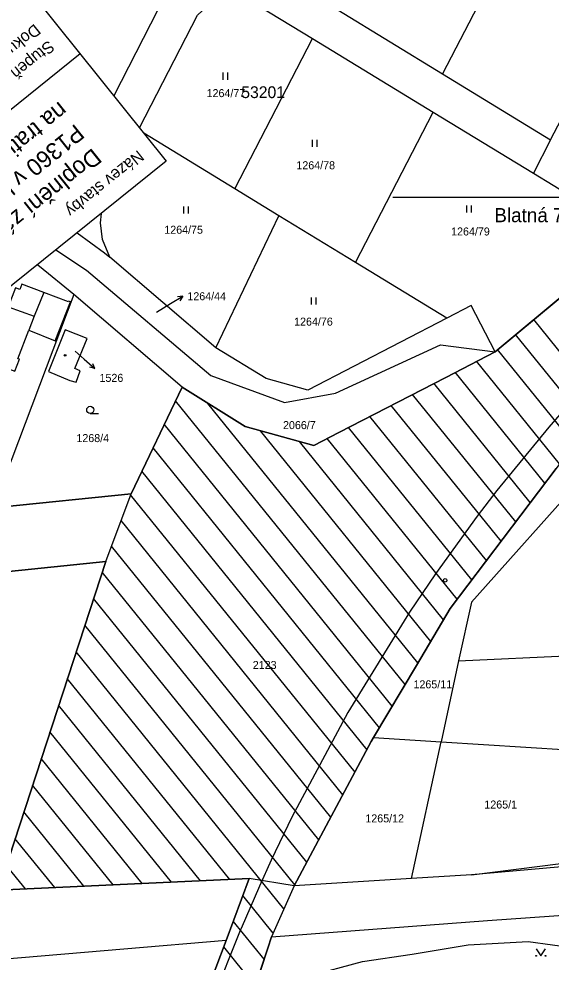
# Model space of a CAD drawing. Extents: x -794765 to -785424, y -1118958 to -1108731.
# Drawn here: x -792638.4 to -792525.3, y -1110162.4 to -1109962.1 of the extents above; entities that cross this region are included whole.
import ezdxf

# ---------------------------------------------------------------- set-up
doc = ezdxf.new("R2010")
doc.units = 0
for name, color, linetype in [('Level 66', 7, 'Continuous'), ('Level 74', 7, 'Continuous'), ('Level 75', 7, 'Continuous'), ('Level 76', 7, 'Continuous'), ('Level 77', 7, 'Continuous'), ('Level 78', 7, 'Continuous'), ('Level 79', 7, 'Continuous'), ('Level 80', 7, 'Continuous'), ('Level 81', 7, 'Continuous'), ('Vrstva 1', 7, 'Continuous'), ('Vrstva 53', 7, 'Continuous'), ('Vrstva 62', 7, 'Continuous')]:
    doc.layers.add(name, color=color, linetype=linetype)

msp = doc.modelspace()

# ---------------------------------------------------------------- linework, layer by layer
at = {"layer": 'Level 66'}
for p, q in [((-792594.97, -1109975.01), (-792594.97, -1109973.51)), ((-792593.97, -1109975.01), (-792593.97, -1109973.51)), ((-792575.99, -1109989.26), (-792575.99, -1109987.76)), ((-792574.99, -1109989.26), (-792574.99, -1109987.76)), ((-792603.35, -1110003.44), (-792603.35, -1110001.94)), ((-792602.35, -1110003.44), (-792602.35, -1110001.94)), ((-792543.19, -1110003.23), (-792543.19, -1110001.73)), ((-792542.19, -1110003.23), (-792542.19, -1110001.73)), ((-792576.18, -1110022.74), (-792576.18, -1110021.24)), ((-792575.18, -1110022.74), (-792575.18, -1110021.24)), ((-792623.22, -1110045.86), (-792621.47, -1110045.86))]:
    msp.add_line(p, q, dxfattribs=at)
msp.add_lwpolyline([(-792528.44, -1110159.53), (-792527.44, -1110161.03), (-792526.44, -1110159.53)], dxfattribs=at)
for centre, radius in [((-792623.22, -1110045.11), 0.75), ((-792528.44, -1110161.03), 0.1), ((-792526.44, -1110161.03), 0.1)]:
    msp.add_circle(centre, radius, dxfattribs=at)
at = {"layer": 'Level 75'}
for p, q in [((-792519.12, -1109917.38), (-792548.33, -1109973.78)), ((-792525.39, -1109987.79), (-792499.77, -1109938.38)), ((-792608.83, -1109960.17), (-792618.2, -1109978.42)), ((-792570.58, -1109960.21), (-792548.33, -1109973.78)), ((-792592.51, -1109998.17), (-792576, -1109966.26)), ((-792576, -1109966.26), (-792550.35, -1109981.9)), ((-792548.33, -1109973.78), (-792525.39, -1109987.79)), ((-792566.85, -1110013.86), (-792550.35, -1109981.9)), ((-792550.35, -1109981.9), (-792529.03, -1109994.87)), ((-792592.51, -1109998.17), (-792611.81, -1109986.4)), ((-792525.39, -1109987.79), (-792529.03, -1109994.87)), ((-792529.03, -1109994.87), (-792507.44, -1110008.1)), ((-792583.12, -1110003.91), (-792592.51, -1109998.17)), ((-792596.55, -1110031.94), (-792583.12, -1110003.91)), ((-792566.85, -1110013.86), (-792583.12, -1110003.91)), ((-792507.44, -1110008.1), (-792537.18, -1110032.76)), ((-792596.55, -1110031.94), (-792619.06, -1110012.73)), ((-792547.41, -1110025.67), (-792566.85, -1110013.86)), ((-792626.72, -1110020.63), (-792643.78, -1110065.79)), ((-792603.7, -1110040.3), (-792626.72, -1110020.63)), ((-792542.24, -1110022.99), (-792547.41, -1110025.67)), ((-792537.18, -1110032.76), (-792542.24, -1110022.99)), ((-792614.54, -1110062.94), (-792603.7, -1110040.3)), ((-792619.92, -1110077.28), (-792614.54, -1110062.94)), ((-792642.8, -1110147.06), (-792619.92, -1110077.28)), ((-792544.91, -1110098.39), (-792473.97, -1110095.05)), ((-792544.91, -1110098.39), (-792548.64, -1110115.6)), ((-792562.99, -1110114.71), (-792548.64, -1110115.6)), ((-792554.95, -1110144.64), (-792548.64, -1110115.6)), ((-792497.25, -1110139.78), (-792542.21, -1110143.85)), ((-792589.4, -1110144.63), (-792642.8, -1110147.06)), ((-792594.35, -1110157.78), (-792589.4, -1110144.63)), ((-792579.9, -1110146.2), (-792589.4, -1110144.63)), ((-792554.95, -1110144.64), (-792579.9, -1110146.2)), ((-792542.21, -1110143.85), (-792554.95, -1110144.64)), ((-792579.9, -1110146.2), (-792584.67, -1110156.97)), ((-792538.81, -1110153.52), (-792461.57, -1110148.1)), ((-792584.67, -1110156.97), (-792538.81, -1110153.52))]:
    msp.add_line(p, q, dxfattribs=at)
for points in [[(-792612.76, -1109985.21), (-792600.39, -1109961.31), (-792597.57, -1109958.68), (-792593.72, -1109957.43), (-792589.65, -1109957.94), (-792576, -1109966.26)], [(-792619.06, -1110012.73), (-792620.6, -1110008.92), (-792621.06, -1110005.39), (-792620.83, -1110003.4)], [(-792626.01, -1110007.55), (-792620.15, -1110011.8), (-792619.06, -1110012.73)], [(-792630.51, -1110011.16), (-792624.03, -1110015.45), (-792597.59, -1110037.81), (-792581.89, -1110043.53), (-792571.05, -1110041.59), (-792548.79, -1110031.29), (-792537.18, -1110032.76)], [(-792626.72, -1110020.63), (-792634.01, -1110014.65), (-792634.47, -1110014.34)], [(-792645.63, -1110023.28), (-792646.21, -1110024.84), (-792645.07, -1110025.26), (-792646.79, -1110029.84), (-792648.21, -1110033.57), (-792639.25, -1110036.93), (-792638.23, -1110034.35), (-792638.58, -1110034.27), (-792636.29, -1110028.22), (-792630.63, -1110030.45), (-792627.4, -1110022.16), (-792627.77, -1110022.02), (-792627.83, -1110022.18), (-792633.1, -1110020.18), (-792637.72, -1110018.43), (-792638.14, -1110019.58), (-792639.1, -1110019.23), (-792640.65, -1110023.26), (-792643.88, -1110022.1)], [(-792547.41, -1110025.67), (-792576.93, -1110040.94), (-792585.81, -1110038.49), (-792596.55, -1110031.94)], [(-792632.11, -1110036.98), (-792627.52, -1110038.87), (-792626.2, -1110039.26), (-792625.32, -1110036.83), (-792626.48, -1110036.35), (-792623.85, -1110029.99), (-792628.51, -1110028.14), (-792632.11, -1110036.98)], [(-792537.18, -1110032.76), (-792547.64, -1110038.22), (-792570.38, -1110049.94), (-792575.7, -1110052.69), (-792590.28, -1110048.67), (-792603.7, -1110040.3)], [(-792562.99, -1110114.71), (-792553.88, -1110099.37), (-792546.69, -1110087.26), (-792524.19, -1110057.53)], [(-792517.85, -1110058.78), (-792542.21, -1110085.97), (-792544.91, -1110098.39)], [(-792643.78, -1110065.79), (-792642.43, -1110065.76), (-792614.54, -1110062.94)], [(-792619.92, -1110077.28), (-792656.41, -1110081.03), (-792670.75, -1110080.95), (-792676.79, -1110081.18)], [(-792579.9, -1110146.2), (-792563.49, -1110115.56), (-792562.99, -1110114.71)], [(-792548.64, -1110115.6), (-792521.63, -1110117.28), (-792478.86, -1110124.3)], [(-792542.21, -1110143.85), (-792509.25, -1110139.68), (-792480.42, -1110133.64)], [(-792599.26, -1110200.78), (-792598.98, -1110199.86), (-792585.44, -1110159.39), (-792584.67, -1110156.97)], [(-792594.35, -1110157.78), (-792616.04, -1110159.6), (-792641.97, -1110161.78), (-792674.54, -1110164.53)], [(-792614.81, -1110411.53), (-792620.21, -1110347.82), (-792622.68, -1110323), (-792622.83, -1110319.49), (-792624.38, -1110302.15), (-792621.16, -1110258.14), (-792612.04, -1110215.02), (-792598.72, -1110169.4), (-792594.35, -1110157.78)]]:
    msp.add_lwpolyline(points, dxfattribs=at)
at = {"layer": 'Level 77'}
for p, q in [((-792633.1, -1110020.18), (-792635.15, -1110025.23)), ((-792640.65, -1110023.26), (-792635.15, -1110025.23)), ((-792635.15, -1110025.23), (-792636.29, -1110028.22))]:
    msp.add_line(p, q, dxfattribs=at)
at = {"layer": 'Level 78'}
for p, q in [((-792512.98, -1110045.67), (-792528.96, -1110025.94)), ((-792516.58, -1110049.18), (-792532.81, -1110029.14)), ((-792520.17, -1110052.69), (-792536.66, -1110032.33)), ((-792523.46, -1110056.57), (-792541.1, -1110034.79)), ((-792526.57, -1110060.67), (-792545.63, -1110037.13)), ((-792529.68, -1110064.78), (-792550.17, -1110039.48)), ((-792556.29, -1110103.43), (-792605.08, -1110043.18)), ((-792532.79, -1110068.89), (-792554.7, -1110041.83)), ((-792553.57, -1110098.84), (-792598.19, -1110043.73)), ((-792535.9, -1110073), (-792559.24, -1110044.17)), ((-792539, -1110077.1), (-792563.77, -1110046.52)), ((-792559.01, -1110108.01), (-792607.47, -1110048.17)), ((-792542.11, -1110081.21), (-792568.3, -1110048.86)), ((-792550.85, -1110094.26), (-792587.04, -1110049.56)), ((-792545.22, -1110085.32), (-792572.84, -1110051.21)), ((-792561.73, -1110112.59), (-792609.86, -1110053.16)), ((-792548.12, -1110089.67), (-792578.76, -1110051.85)), ((-792564.37, -1110117.28), (-792612.25, -1110058.16)), ((-792566.94, -1110122.06), (-792614.63, -1110063.17)), ((-792569.5, -1110126.84), (-792616.66, -1110068.6)), ((-792572.07, -1110131.61), (-792618.7, -1110074.03)), ((-792574.63, -1110136.39), (-792620.66, -1110079.55)), ((-792577.2, -1110141.17), (-792622.52, -1110085.2)), ((-792579.76, -1110145.94), (-792624.37, -1110090.86)), ((-792582.05, -1110151.06), (-792626.23, -1110096.51)), ((-792593.54, -1110144.82), (-792628.08, -1110102.17)), ((-792599.75, -1110145.1), (-792629.93, -1110107.82)), ((-792605.95, -1110145.38), (-792631.79, -1110113.48)), ((-792612.16, -1110145.67), (-792633.64, -1110119.13)), ((-792618.36, -1110145.95), (-792635.5, -1110124.79)), ((-792624.57, -1110146.23), (-792637.35, -1110130.44)), ((-792630.77, -1110146.51), (-792639.21, -1110136.1)), ((-792636.98, -1110146.8), (-792641.06, -1110141.75)), ((-792584.33, -1110156.2), (-792590.76, -1110148.25)), ((-792586.27, -1110161.75), (-792592.8, -1110153.68)), ((-792588.14, -1110167.38), (-792594.84, -1110159.1))]:
    msp.add_line(p, q, dxfattribs=at)
at = {"layer": 'Level 79'}
msp.add_circle((-792628.55, -1110033.54), 0.175, dxfattribs=at)
at = {"layer": 'Level 80'}
for p, q in [((-792606.13, -1110022.55), (-792603.56, -1110021)), ((-792603.56, -1110021), (-792604.67, -1110021.09)), ((-792603.56, -1110021), (-792604.16, -1110021.95)), ((-792609.12, -1110024.37), (-792606.13, -1110022.55)), ((-792626.41, -1110032.62), (-792624.48, -1110034.34)), ((-792624.48, -1110034.34), (-792622.25, -1110036.35)), ((-792622.25, -1110036.35), (-792623.33, -1110036.05)), ((-792622.25, -1110036.35), (-792622.66, -1110035.31))]:
    msp.add_line(p, q, dxfattribs=at)
at = {"layer": 'Level 81'}
for points in [[(-792514.21, -1109919.13), (-792513.88, -1109919.24), (-792496.95, -1109941.57), (-792468.07, -1109975.45), (-792484.01, -1109988.67), (-792537.18, -1110032.76), (-792547.64, -1110038.22), (-792570.38, -1110049.94), (-792575.7, -1110052.69), (-792590.28, -1110048.67), (-792603.7, -1110040.3), (-792614.54, -1110062.94), (-792642.43, -1110065.76), (-792643.78, -1110065.79), (-792664.24, -1110066.26), (-792680.77, -1110065.03), (-792722.38, -1110056.28), (-792723.35, -1110056.08)], [(-792524.19, -1110057.53), (-792546.69, -1110087.26), (-792553.88, -1110099.37), (-792562.99, -1110114.71), (-792563.49, -1110115.56), (-792579.9, -1110146.2), (-792584.67, -1110156.97), (-792585.44, -1110159.39), (-792588.47, -1110168.46), (-792565.37, -1110162.23), (-792554.76, -1110160.67), (-792542.88, -1110158.7), (-792530.16, -1110158.02), (-792509.43, -1110160.82)], [(-792743.11, -1110064.31), (-792709.38, -1110074.89), (-792690.75, -1110085.85), (-792687.15, -1110080.13), (-792678, -1110081.06), (-792676.79, -1110081.18), (-792670.75, -1110080.95), (-792656.41, -1110081.03), (-792619.92, -1110077.28), (-792642.8, -1110147.06), (-792589.4, -1110144.63), (-792594.35, -1110157.78), (-792598.72, -1110169.4), (-792612.04, -1110215.02), (-792621.16, -1110258.14), (-792624.38, -1110302.15), (-792622.83, -1110319.49), (-792622.68, -1110323), (-792620.21, -1110347.82), (-792617.02, -1110385.47)]]:
    msp.add_lwpolyline(points, dxfattribs=at)
at = {"layer": 'Vrstva 1'}
msp.add_line((-792500, -1110000), (-792558.89, -1110000), dxfattribs=at)
msp.add_lwpolyline([(-792520.18, -1110042.35), (-792525.76, -1110048.77), (-792536.81, -1110062.27), (-792540.95, -1110067.66), (-792549.85, -1110079.92), (-792555.36, -1110088.05), (-792568.48, -1110109.4), (-792580.36, -1110131.61), (-792584.74, -1110140.75), (-792587.25, -1110146.23), (-792591.15, -1110155.22), (-792591.33, -1110155.64), (-792593.22, -1110160.27), (-792595.37, -1110165.76), (-792598.91, -1110175.34), (-792601.89, -1110184), (-792609.05, -1110208.22), (-792614.63, -1110232.71), (-792618.7, -1110257.45), (-792621.24, -1110282.73), (-792622.5, -1110318.4)], dxfattribs=at)
msp.add_circle((-792547.79, -1110081.32), 0.375, dxfattribs=at)
at = {"layer": 'Vrstva 53'}
for points in [[(-792619.92, -1110077.28), (-792614.54, -1110062.94), (-792603.7, -1110040.3), (-792590.28, -1110048.67), (-792575.7, -1110052.69), (-792570.38, -1110049.94), (-792547.64, -1110038.22), (-792537.18, -1110032.76), (-792484.01, -1109988.67), (-792468.07, -1109975.45), (-792427.01, -1109945.27)], [(-792412.59, -1109960.02), (-792408.62, -1109967.32), (-792408.62, -1109969.07), (-792408.62, -1109970.51), (-792443.53, -1109993.3), (-792471.37, -1110011.46), (-792501.89, -1110034.83), (-792516.81, -1110049.41), (-792519.67, -1110052.2), (-792521.55, -1110054.04), (-792524.19, -1110057.53), (-792546.69, -1110087.26), (-792553.88, -1110099.37), (-792562.99, -1110114.71), (-792563.49, -1110115.56), (-792579.9, -1110146.2), (-792584.67, -1110156.97), (-792585.44, -1110159.39), (-792598.98, -1110199.86)], [(-792598.72, -1110169.4), (-792594.35, -1110157.78), (-792589.4, -1110144.63), (-792642.8, -1110147.06), (-792619.92, -1110077.28)]]:
    msp.add_lwpolyline(points, dxfattribs=at)
at = {"layer": 'Vrstva 62'}
for p, q in [((-792650.34, -1109938.34), (-792607.04, -1109992.34)), ((-792625.32, -1109969.55), (-792753.42, -1110072.26)), ((-792607.04, -1109992.34), (-792735.15, -1110095.05))]:
    msp.add_line(p, q, dxfattribs=at)

# ---------------------------------------------------------------- texts
at = {"layer": 'Level 74'}
for s, p in [('Dokumentace pro stavební povolení (DSP)', (-792635.04, -1109963.04)), ('Stupeň dokumentace', (-792632.09, -1109966.54)), ('Název stavby', (-792613.07, -1109989.84))]:
    msp.add_text(s, height=2.5, rotation=218.721, dxfattribs=at).set_placement(p)
at = {"layer": 'Level 76'}
for s, p in [('1264/77', (-792598.48, -1109978.72)), ('1264/78', (-792579.4, -1109994.03)), ('1264/75', (-792607.47, -1110007.72)), ('1264/79', (-792546.51, -1110008.09)), ('1264/44', (-792602.57, -1110021.84)), ('1264/76', (-792579.88, -1110027.23)), ('1526', (-792621.24, -1110039.17)), ('2066/7', (-792582.24, -1110049.2)), ('1268/4', (-792626.15, -1110051.96)), ('2123', (-792588.67, -1110100.13)), ('1265/11', (-792554.51, -1110104.24)), ('1265/1', (-792539.45, -1110129.76)), ('1265/12', (-792564.74, -1110132.7))]:
    msp.add_text(s, height=1.7, dxfattribs=at).set_placement(p)
at = {"layer": 'Level 81'}
msp.add_text('53201', height=2.5, dxfattribs=at).set_placement((-792591.11, -1109978.92))
at = {"layer": 'Vrstva 1'}
msp.add_text('Blatná 7-5/22', height=3, dxfattribs=at).set_placement((-792537.33, -1110005.27))
at = {"layer": 'Vrstva 62'}
for s, p in [('na trati Březnice - Strakonice', (-792629.8, -1109979.48)), ('P1360 v km 28,552 a P1367 v km 33,149', (-792626.38, -1109984.26)), ('Doplnění závor na přejezdech P1348 v km 23,017,', (-792622.69, -1109989.39))]:
    msp.add_text(s, height=3.6, rotation=218.721, dxfattribs=at).set_placement(p)

doc.saveas('drawing.dxf')
